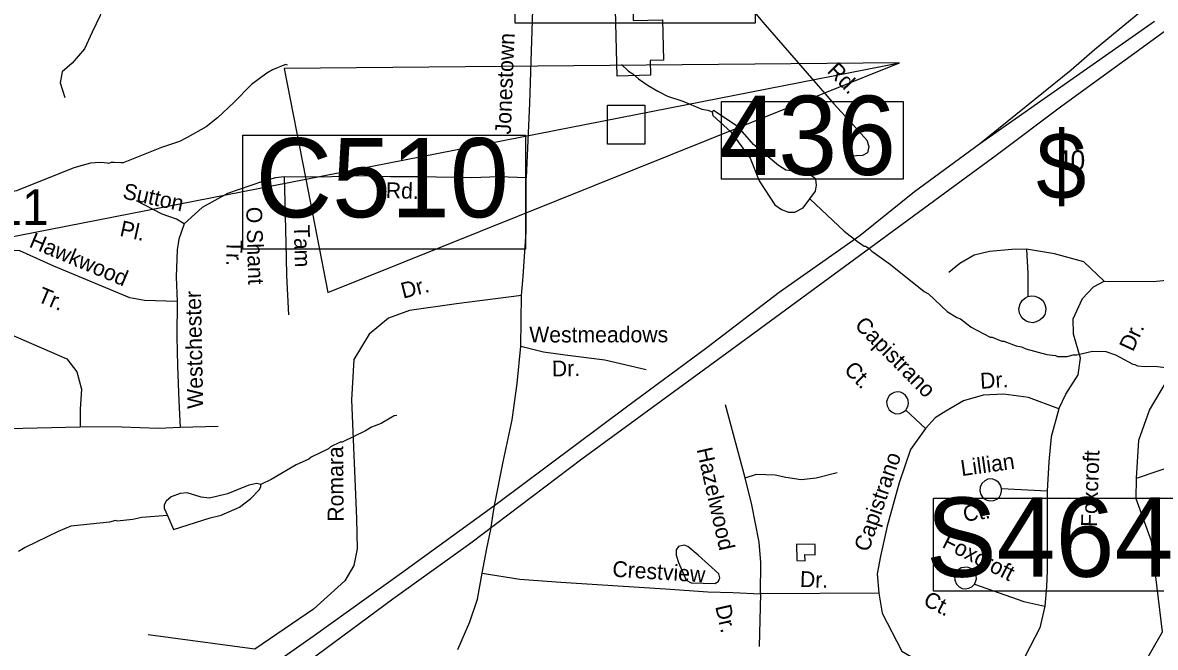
# Model space of a CAD drawing. Extents: x 1551653 to 1702041, y 811336 to 920032.
# Drawn here: x 1601782 to 1606474, y 843963 to 846549 of the extents above; entities that cross this region are included whole.
import ezdxf

# ---------------------------------------------------------------- set-up
doc = ezdxf.new("R2010")
doc.units = 0
for name, color, linetype in [('Old_Level_10', 7, 'Continuous'), ('Old_Level_27', 7, 'Continuous'), ('Old_Level_3', 7, 'Continuous'), ('Old_Level_31', 7, 'Continuous'), ('Old_Level_35', 7, 'Continuous'), ('Old_Level_41', 7, 'Continuous'), ('Old_Level_5', 7, 'Continuous'), ('Old_Level_59', 7, 'Continuous'), ('Old_Level_62', 7, 'Continuous'), ('Old_Level_8', 7, 'Continuous')]:
    doc.layers.add(name, color=color, linetype=linetype)

msp = doc.modelspace()

# ---------------------------------------------------------------- linework, layer by layer
at = {"layer": 'Old_Level_27'}
msp.add_line((1606471.071, 846552.962), (1605745.925, 846045.694), dxfattribs=at)
for points in [[(1606418.016, 846597.727), (1606221.888, 846435.91), (1606126.003, 846351.622), (1605745.925, 846045.694)], [(1599818.792, 841557.187), (1600350.642, 841958.677), (1600867.282, 842325.854), (1601449.576, 842758.055), (1601878.448, 843077.784), (1602246.591, 843349.227), (1602589.305, 843620.252), (1603002.773, 843931.569), (1603315.85, 844163.32), (1603639.124, 844396.237), (1604098.018, 844743.863), (1604791.26, 845249.526), (1605821.087, 846004.619), (1606087.049, 846203.979), (1606465.786, 846478.61), (1606516.8, 846516.752)], [(1605745.925, 846045.694), (1605477.092, 845848.149), (1605250.235, 845666.552), (1604916.709, 845432.488), (1604616.649, 845203.21), (1604283.853, 844957.556), (1603749.199, 844559.05)], [(1603749.199, 844559.05), (1603350.936, 844269.724), (1602985.407, 844007.693), (1602205.248, 843461.795), (1601812.441, 843177.929), (1600912.848, 842516.121), (1600254.489, 842037.883), (1599906.488, 841775.814), (1599790.188, 841685.644), (1598872.668, 840996.696), (1598523.52, 840738.735), (1598301.991, 840577.574)]]:
    msp.add_lwpolyline(points, dxfattribs=at)
at = {"layer": 'Old_Level_3'}
for points in [[(1601415.986, 852845.775), (1601501.943, 845616.137), (1602955.314, 845900.654), (1605414.974, 846382.167), (1605415.157, 846382.211)], [(1603047.032, 845432.142), (1605414.974, 846382.167), (1602865.493, 846359.471), (1602955.314, 845900.654), (1603047.032, 845432.142)]]:
    msp.add_lwpolyline(points, dxfattribs=at)
at = {"layer": 'Old_Level_31'}
for p, q in [((1606465.786, 846478.611), (1606465.786, 846478.611)), ((1605821.087, 846004.619), (1605821.087, 846004.619)), ((1603734.172, 844499.631), (1603734.172, 844499.631))]:
    msp.add_line(p, q, dxfattribs=at)
for points in [[(1603822.105, 846925.134), (1604816.468, 846925.134), (1604816.468, 846546.805), (1603822.105, 846546.805), (1603822.105, 846925.134)], [(1604676.533, 846222.567), (1605430.271, 846222.567), (1605430.271, 845900.557), (1604676.533, 845900.557), (1604676.533, 846222.567)], [(1602694.799, 846083.343), (1603865.852, 846083.343), (1603865.852, 845610.671), (1602694.799, 845610.671), (1602694.799, 846083.343)], [(1605555.113, 844580.75), (1606592.113, 844580.75), (1606592.113, 844195.793), (1605555.113, 844195.793), (1605555.113, 844580.75)]]:
    msp.add_lwpolyline(points, dxfattribs=at)
at = {"layer": 'Old_Level_35'}
for p, q in [((1603845.831, 845209.12), (1603848.847, 845419.474)), ((1604774.972, 844665.262), (1604693.056, 844967.419)), ((1605440.422, 844944.491), (1605522.609, 844868.241)), ((1602591.719, 844877.778), (1602435.106, 844872.885)), ((1605837.721, 844620.056), (1606026.128, 844611.477)), ((1604838.16, 844183.83), (1604833.479, 843965.995)), ((1605328.669, 844187.521), (1604838.16, 844183.83)), ((1602744.309, 843955.252), (1602302.312, 844014.462))]:
    msp.add_line(p, q, dxfattribs=at)
for points in [[(1603925.876, 846807.003), (1603899.005, 846733.048), (1603882.21, 846215.369), (1603867.888, 845906.717)], [(1604477.084, 846806.498), (1604636.913, 846774.507), (1604697.939, 846730.882), (1604849.05, 846550.57), (1605142.556, 846213.211), (1605220.713, 846126.83), (1605278.833, 846062.848), (1605287.551, 846036.675), (1605281.739, 846010.5), (1605261.397, 845998.867), (1605211.995, 845995.959)], [(1602152.849, 846783.382), (1602143.717, 846732.206), (1602119.975, 846651.788), (1602103.539, 846578.681), (1602070.667, 846509.228), (1602037.794, 846439.776), (1601986.658, 846381.289), (1601946.481, 846344.735), (1601937.349, 846299.043), (1601957.438, 846238.729)], [(1602865.362, 845911.192), (1602830.077, 845905.859), (1602775.364, 845891.522), (1602630.174, 845841.555), (1602526.266, 845783.96), (1602450.784, 845715.929)], [(1603867.888, 845906.717), (1603756.227, 845910.062), (1603641.184, 845907.119), (1603424.147, 845910.426), (1603306.009, 845910.77), (1603175.206, 845914.689), (1603024.974, 845909.605), (1602865.362, 845911.192)], [(1602865.362, 845911.192), (1602868.682, 845808.848), (1602874.462, 845575.43), (1602875.452, 845501.913), (1602883.336, 845338.725)], [(1603848.847, 845419.474), (1603855.646, 845498.107), (1603867.574, 845683.067), (1603867.888, 845906.717)], [(1602450.784, 845715.929), (1602419.795, 845735.833), (1602360.483, 845755.619), (1602253.723, 845811.02)], [(1602450.784, 845715.929), (1602429.73, 845652.657), (1602422.011, 845608.157), (1602418.662, 845496.428), (1602421.983, 845394.084)], [(1606262.117, 845479.147), (1606465.738, 845476.805), (1606547.654, 845486.174), (1606582.761, 845523.651), (1606608.506, 845694.639)], [(1602421.983, 845394.084), (1602287.175, 845398.323), (1602225.886, 845410.195), (1601911.537, 845540.781), (1601771.166, 845604.096), (1601696.039, 845608.053), (1601622.888, 845572.438), (1601526.013, 845485.381), (1601456.816, 845390.409), (1601545.784, 845336.986), (1601755.35, 845247.95), (1601964.917, 845156.935), (1602006.435, 845103.513), (1602026.205, 845032.284), (1602020.274, 844949.182), (1602020.078, 844875.734)], [(1605940.519, 845611.157), (1605879.253, 845609.399), (1605787.645, 845601.649), (1605723.495, 845586.144), (1605664.778, 845552.315), (1605618.394, 845514.835)], [(1605940.519, 845611.157), (1605945.883, 845510.59), (1605946.739, 845414.72)], [(1606262.117, 845479.147), (1606177.86, 845558.785), (1606056.155, 845591.578), (1605940.519, 845611.157)], [(1606074.879, 844949.788), (1606102.964, 845010.687), (1606154.455, 845090.326), (1606163.817, 845160.594), (1606135.731, 845258.971), (1606133.391, 845322.213), (1606173.179, 845406.536), (1606217.648, 845455.724), (1606262.117, 845479.147)], [(1602421.983, 845394.084), (1602420.87, 845250.337), (1602423.616, 845128.839), (1602428.787, 844981.709), (1602435.106, 844872.885)], [(1603848.847, 845419.474), (1603579.097, 845384.821), (1603384.201, 845356.957), (1603297.194, 845325.61), (1603217.148, 845259.433), (1603154.503, 845154.942), (1603144.061, 844987.758), (1603164.943, 844496.653), (1603168.423, 844371.265), (1603154.503, 844301.604), (1603116.219, 844238.91), (1602987.448, 844120.487), (1602744.309, 843955.252)], [(1605946.739, 845414.72), (1605961.415, 845418.024), (1605975.197, 845416.745), (1605990.899, 845411.623), (1606001.159, 845404.412), (1606009.01, 845396.846), (1606016.122, 845382.496), (1606020.22, 845367.404), (1606019.292, 845351.213), (1606016.08, 845340.872), (1606008.619, 845328.218), (1605996.811, 845318.251), (1605981.231, 845309.763), (1605966.165, 845306.866), (1605951.812, 845309.56), (1605939.686, 845313.605), (1605928.249, 845321.843), (1605919.049, 845332.034), (1605911.923, 845345.787), (1605909.308, 845364.852), (1605913.724, 845385.173), (1605924.033, 845400.173), (1605936.237, 845409.93), (1605946.739, 845414.72)], [(1603737.182, 844550.32), (1603772.361, 844731.243), (1603810.411, 844904.378), (1603831.355, 845055.007), (1603845.831, 845209.12)], [(1603845.831, 845209.12), (1603940.372, 845186.181), (1604029.339, 845174.309), (1604193.433, 845152.545), (1604365.436, 845112.973)], [(1601196.484, 845015.479), (1601380.745, 844907.471), (1601478.139, 844873.224), (1601662.4, 844867.956), (1602020.078, 844875.734)], [(1605443.939, 844950.223), (1605449.336, 844959.717), (1605451.58, 844971.679), (1605450.462, 844985.711), (1605446.279, 844996.4), (1605439.468, 845005.944), (1605430.212, 845013.336), (1605418.913, 845018.569), (1605404.733, 845020.055), (1605392.883, 845017.896), (1605381.764, 845012.319), (1605372.207, 845004.707), (1605364.733, 844991.453), (1605360.895, 844979.724), (1605362.945, 844962.47), (1605371.026, 844946.499), (1605383.628, 844936.436), (1605397.499, 844929.753), (1605416.725, 844930.564), (1605431.469, 844937.266), (1605440.422, 844944.491), (1605443.939, 844950.223)], [(1606074.879, 844949.788), (1605948.574, 844997.067), (1605845.594, 845011.121), (1605761.337, 845006.436), (1605679.42, 844983.014), (1605606.866, 844940.852), (1605562.397, 844912.745), (1605522.609, 844868.241)], [(1606074.879, 844949.788), (1606042.512, 844833.996), (1606033.149, 844730.934), (1606026.128, 844611.477)], [(1602435.106, 844872.885), (1602345.586, 844869.177), (1602192.451, 844873.764), (1602020.078, 844875.734)], [(1605522.609, 844868.241), (1605459.735, 844782.464), (1605412.926, 844644.269), (1605363.775, 844463.912), (1605335.69, 844339.77), (1605321.647, 844267.159), (1605328.669, 844187.521)], [(1604774.972, 844665.262), (1604821.781, 844679.316), (1604899.017, 844676.974), (1604943.486, 844667.605), (1605006.678, 844658.236), (1605069.871, 844665.262), (1605156.469, 844686.343)], [(1604838.16, 844183.83), (1604840.505, 844313.917), (1604833.484, 844398.24), (1604803.057, 844552.832), (1604774.972, 844665.262)], [(1605833.853, 844597.12), (1605837.101, 844609.262), (1605837.721, 844620.056), (1605832.82, 844634.961), (1605824.651, 844646.535), (1605810.822, 844655.42), (1605798.305, 844659.875), (1605780.468, 844658.435), (1605768.132, 844652.083), (1605756.091, 844640.522), (1605748.607, 844626.663), (1605747.079, 844610.486), (1605751.367, 844594.99), (1605761.488, 844580.978), (1605773.138, 844573.337), (1605786.859, 844569.059), (1605803.693, 844570.315), (1605818.83, 844576.614), (1605828.817, 844585.617), (1605833.853, 844597.12)], [(1606026.128, 844611.477), (1606026.128, 844281.213), (1606023.787, 844213.286), (1606016.766, 844133.648)], [(1603721.412, 844450.99), (1603729.394, 844507.165), (1603737.182, 844550.32)], [(1603686.252, 844270.186), (1603705.719, 844371.537), (1603721.412, 844450.99)], [(1603584.773, 843954.271), (1603634.184, 844067.878), (1603666.587, 844162.265), (1603686.252, 844270.186)], [(1603686.252, 844270.186), (1603842.088, 844244.539), (1604011.73, 844232.292), (1604249.151, 844217.269), (1604444.807, 844204.897), (1604620.359, 844192.277), (1604723.565, 844189.673), (1604838.16, 844183.83)], [(1605729.586, 844234.679), (1605732.824, 844246.218), (1605732.043, 844257.041), (1605728.077, 844268.728), (1605720.324, 844281.093), (1605709.681, 844289.112), (1605695.577, 844294.2), (1605682.962, 844293.856), (1605669.717, 844291.923), (1605656.312, 844282.192), (1605647.667, 844270.358), (1605642.798, 844257.251), (1605643.658, 844240.424), (1605650.531, 844224.076), (1605661.915, 844213.239), (1605673.996, 844206.989), (1605687.152, 844204.522), (1605701.82, 844207.425), (1605714.76, 844213.967), (1605725.783, 844224.752), (1605729.586, 844234.679)], [(1605725.783, 844224.752), (1605930.169, 844152.386), (1606016.766, 844133.648)], [(1605328.669, 844187.521), (1605342.749, 844104.278), (1605424.665, 843947.344), (1605551.05, 843872.39), (1605684.457, 843825.545), (1605855.312, 843764.644)], [(1606016.766, 844133.648), (1605995.739, 844043.378), (1605934.887, 843926.263), (1605892.759, 843837.256), (1605855.312, 843764.644)]]:
    msp.add_lwpolyline(points, dxfattribs=at)
at = {"layer": 'Old_Level_41'}
for points in [[(1604244.636, 846327.631), (1604237.09, 846658.433), (1604309.33, 846660.08), (1604311.68, 846557.105), (1604433.044, 846559.873), (1604436.854, 846392.835), (1604382.049, 846391.585), (1604383.435, 846330.796), (1604244.636, 846327.631)], [(1604204.693, 846207.38), (1604360.161, 846207.38), (1604360.161, 846045.755), (1604204.693, 846045.755), (1604204.693, 846207.38)]]:
    msp.add_lwpolyline(points, dxfattribs=at)
at = {"layer": 'Old_Level_59'}
for points in [[(1606395.656, 844663.563), (1606562.671, 844719.286), (1606867.686, 845021.636), (1607202.638, 845185.523), (1607520.674, 845297.276), (1607915.707, 845476.441), (1608523.686, 845477.159), (1608941.685, 845580.3), (1609519.727, 845772.126), (1609679.667, 845854.25), (1610105.663, 845957.186), (1610314.714, 845952.93), (1610770.75, 845828.823), (1611138.716, 845857.428), (1611238.678, 845891.569)], [(1606395.656, 844663.563), (1606405.703, 844820.94), (1606449.687, 844944.792), (1606577.64, 845158.866)], [(1605693.027, 842516.682), (1605796.699, 842837.421), (1605839.14, 843271.749), (1605925.16, 843444.044), (1606418.622, 843878.573), (1606503.718, 844027.799), (1606458.709, 844402.942), (1606394.631, 844578.261), (1606395.656, 844663.563)]]:
    msp.add_lwpolyline(points, dxfattribs=at)
at = {"layer": 'Old_Level_62'}
for points in [[(1602879.628, 846373.031), (1602871.631, 846375.133), (1602817.394, 846353.91), (1602793.198, 846340.223), (1602730.555, 846293.112), (1602657.556, 846218.165), (1602588.761, 846155.112), (1602542.317, 846117.792), (1602463.68, 846072.886), (1602431.486, 846057.354), (1602357.258, 846032.388), (1602198.445, 845968.617), (1602188.295, 845967.899), (1602161.74, 845969.899), (1602149.437, 845969.642), (1602137.134, 845966.464), (1602133.136, 845966.566), (1602119.397, 845968.771), (1602101.763, 845969.745)], [(1604262.396, 846376.107), (1604292.437, 846347.297), (1604310.276, 846337.045), (1604333.96, 846316.745), (1604373.535, 846288.191), (1604413.212, 846265.635), (1604452.89, 846245.079), (1604516.661, 846224.214), (1604596.119, 846191.098), (1604620.007, 846186.792), (1604638.052, 846179.257)], [(1605042.415, 845819.749), (1605065.996, 845851.84), (1605071.122, 845875.728), (1605067.328, 845900.54), (1605043.542, 845919.815), (1605008.171, 845930.17), (1604943.067, 845938.321), (1604913.539, 845957.647), (1604809.578, 846044.743), (1604746.832, 846117.331), (1604644.306, 846185.409), (1604638.052, 846179.257)], [(1604638.052, 846179.257), (1604641.64, 846163.981), (1604715.254, 846097.031), (1604795.737, 845987.892), (1604833.569, 845894.132), (1604897.75, 845794.272), (1604925.535, 845775.765), (1604954.345, 845764.693), (1604980.796, 845764.385), (1605014.835, 845782.174), (1605042.415, 845819.749)], [(1602101.763, 845969.745), (1602063.931, 845966.618), (1601994.11, 845947.343), (1601757.173, 845853.224), (1601659.055, 845834.257), (1601579.803, 845806.831), (1601533.461, 845783.763), (1601487.119, 845747.673), (1601373.828, 845639.201), (1601323.898, 845601.984), (1601277.658, 845580.095), (1601235.11, 845568.765), (1601039.285, 845567.433), (1601006.067, 845556.001), (1600924.149, 845506.174), (1600899.337, 845505.302), (1600773.64, 845441.787), (1600588.786, 845365.969), (1600446.787, 845321.524), (1600301.61, 845320.807), (1600183.808, 845329.265), (1600044.783, 845342.593), (1599917.445, 845365.098)], [(1605042.415, 845819.749), (1605184.823, 845685.03), (1605240.29, 845642.226), (1605267.972, 845623.874), (1605274.021, 845623.771), (1605287.862, 845615.569), (1605299.652, 845603.419), (1605376.855, 845548.363), (1605517.315, 845436.404), (1605535.155, 845426.203), (1605612.049, 845353.102), (1605651.727, 845328.547), (1605667.618, 845322.344), (1605711.192, 845287.742), (1605790.547, 845246.629), (1605798.544, 845246.526), (1605838.324, 845229.969), (1605846.321, 845229.866), (1605897.994, 845211.155), (1605919.935, 845206.848), (1605937.775, 845198.596), (1606025.434, 845175.373), (1606061.318, 845170.914), (1606069.315, 845166.761), (1606109.301, 845166.248), (1606133.394, 845173.887), (1606149.388, 845173.682), (1606213.467, 845188.753), (1606269.446, 845187.984), (1606309.226, 845173.425), (1606380.687, 845134.465), (1606388.684, 845134.312), (1606400.577, 845128.16), (1606432.565, 845125.7), (1606472.55, 845127.186), (1606516.226, 845121.188)], [(1603331.563, 844923.056), (1603321.515, 844921.16), (1603267.074, 844889.94), (1603226.883, 844874.511), (1603202.687, 844858.824), (1603106.108, 844812.226), (1603098.111, 844812.328), (1603057.921, 844792.9), (1603049.821, 844785.005), (1602977.335, 844749.992), (1602967.288, 844742.15), (1602914.999, 844718.876), (1602812.166, 844658.334), (1602771.975, 844638.906), (1602768.284, 844636.548)], [(1602768.284, 844636.548), (1602752.598, 844640.7), (1602718.867, 844634.343), (1602630.387, 844598.972), (1602556.158, 844580.261), (1602521.197, 844584.054), (1602463.475, 844602.202), (1602435.177, 844599.843), (1602397.345, 844585.438), (1602376.225, 844568.163), (1602368.023, 844552.784), (1602368.535, 844538.635), (1602381.556, 844509.108)], [(1602381.556, 844509.108), (1602407.29, 844450.616), (1602558.619, 844499.419), (1602604.448, 844510.338), (1602680.932, 844543.864), (1602727.787, 844579.697), (1602761.723, 844614.3), (1602769.31, 844627.731), (1602768.284, 844636.548)], [(1602381.556, 844509.108), (1602276.365, 844499.829), (1602238.327, 844492.396), (1602174.249, 844485.27), (1602166.252, 844487.372), (1602142.158, 844481.733), (1601982.012, 844463.945), (1601929.826, 844442.671), (1601792.954, 844376.593), (1601764.76, 844359.01)], [(1604580.227, 844344.144), (1604537.371, 844379.823), (1604522.3, 844385.359), (1604499.539, 844380.233), (1604490.004, 844366.545), (1604488.876, 844345.169), (1604498.822, 844313.847), (1604531.015, 844241.668), (1604551.315, 844229.417), (1604650.252, 844226.956), (1604664.196, 844236.594), (1604669.63, 844250.383), (1604666.247, 844267.351), (1604580.227, 844344.144)], [(1604988.999, 844321.895), (1605023.55, 844321.536), (1605022.935, 844346.604), (1605065.278, 844346.399), (1605064.56, 844388.178), (1604988.178, 844389.665), (1604988.999, 844321.895)]]:
    msp.add_lwpolyline(points, dxfattribs=at)

# ---------------------------------------------------------------- texts
at = {"layer": 'Old_Level_10'}
for s, height, rotation, p in [('Jonestown', 65.6167, 87.815292, (1603804.224, 846085.401)), ('Rd.', 65.6167, 314.354578, (1605110.84, 846345.4)), ('Sutton', 65.6167, 347.528156, (1602193.19, 845821.853)), ('Rd.', 65.6167, 358.482864, (1603285.897, 845822.646)), ('O Shant', 65.6167, 271.561903, (1602708.075, 845785.596)), ('Pl.', 65.6167, 347.528156, (1602181.128, 845666.71)), ('Tam', 65.6167, 271.675769, (1602905.216, 845710.732)), ('Hawkwood', 65.6167, 337.249775, (1601805.079, 845621.978)), ('Tr.', 65.6166, 268.929842, (1602627.112, 845649.23)), ('Dr.', 65.6167, 14.356186, (1603358.495, 845406.096)), ('Tr.', 65.6167, 337.249775, (1601839.143, 845396.144)), ('Westchester', 65.61666, 91.176331, (1602530.291, 844951.246)), ('Westmeadows', 65.61666, 0.077311, (1603880.833, 845224.871)), ('Capistrano', 65.6167, 314.703375, (1605224.879, 845292.717)), ('Dr.', 65.6167, 65.075825, (1606381.498, 845183.623)), ('Dr.', 65.6167, 0.943681, (1603974.967, 845084.081)), ('Ct.', 65.6167, 314.703375, (1605180.668, 845107.963)), ('Dr.', 65.6167, 3.4505, (1605750.337, 845033.029)), ('Romara', 65.6167, 90.343972, (1603111.719, 844483.174)), ('Hazelwood', 65.6167, 282.710986, (1604573.706, 844782.765)), ('Foxcroft', 65.6167, 88.0167, (1606232.004, 844460.381)), ('Capistrano', 65.6167, 71.368703, (1605286.599, 844354.57)), ('Lillian', 65.6167, 8.019411, (1605672.302, 844671.602)), ('Ct.', 65.6167, 8.019411, (1605682.502, 844482.651)), ('Foxcroft', 65.6167, 332.953278, (1605587.194, 844379.632)), ('Crestview', 65.6167, 356.381797, (1604223.647, 844255.693)), ('Dr.', 65.6167, 357.883458, (1605001.08, 844213.281)), ('Ct.', 65.6167, 332.953278, (1605508.316, 844140.468)), ('Dr.', 65.6167, 282.710986, (1604650.92, 844132.267))]:
    msp.add_text(s, height=height, rotation=rotation, dxfattribs=at).set_placement(p)
at = {"layer": 'Old_Level_31'}
for s, p in [('436', (1604668.35, 845918.285)), ('C510', (1602747.106, 845743.092)), ('S464', (1605524.375, 844255.161))]:
    msp.add_text(s, height=328.0833, dxfattribs=at).set_placement(p)
at = {"layer": 'Old_Level_5'}
for s, height, p in [('$', 278.871, (1605980.835, 845816.839)), ('40', 82.0208, (1606061.94, 845938.23))]:
    msp.add_text(s, height=height, dxfattribs=at).set_placement(p)
at = {"layer": 'Old_Level_8'}
msp.add_text('3511', height=147.6375, dxfattribs=at).set_placement((1601450.393, 845711.866))

doc.saveas('drawing.dxf')
